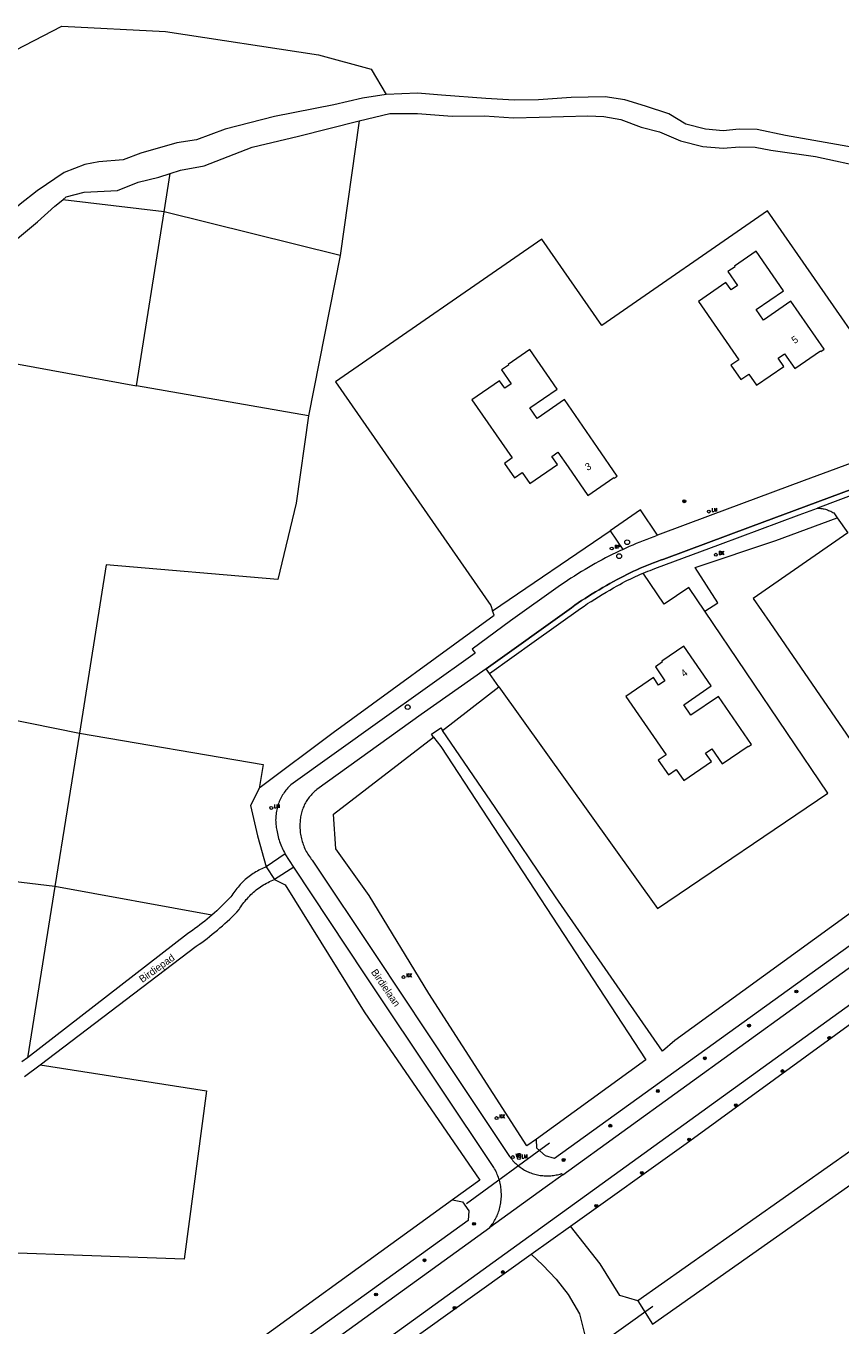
# Model space of a CAD drawing. Header units: metres. Extents: x 138165 to 154469, y 480134 to 494189.
# Tile 432 of 656: x 149231 to 149372, y 484335 to 484560. Entities that reach past the tile are written whole.
import ezdxf

# ---------------------------------------------------------------- set-up
doc = ezdxf.new("R2010")
doc.units = ezdxf.units.M
doc.header["$LTSCALE"] = 0.001
doc.header["$MEASUREMENT"] = 0
for name, color, linetype, lineweight in [('Level 5', 7, 'Continuous', 0), ('TOP-L-duiker', 7, 'Continuous', 0), ('TOP-L-topo objecten punt', 7, 'Continuous', 0), ('TOP-L-topo objecten vlak', 7, 'Continuous', 0), ('TOP-L-verharding molgoot', 7, 'Continuous', 0), ('TOP-T-topo huisnummering naamgeving', 7, 'Continuous', 0)]:
    doc.layers.add(name, color=color, linetype=linetype, lineweight=lineweight)
doc.styles.add('Style-INTL_ISO', font='INTL_ISO.shx')
doc.styles.add('Style-STANDARD', font='STANDARD.shx')

# ---------------------------------------------------------------- blocks, each defined once
blk = doc.blocks.new('24')
at = {"layer": 'TOP-L-topo objecten punt', "color": 7, "linetype": 'Continuous', "lineweight": 0}
for radius in [0.025, 0.0182, 0.0115, 0.005]:
    blk.add_circle((0, 0), radius, dxfattribs=at)
blk = doc.blocks.new('*U13')
at = {"layer": 'Level 5', "color": 7, "linetype": 'Continuous', "lineweight": 0}
blk.add_circle((0, 0), 0.0415, dxfattribs=at)
blk = doc.blocks.new('150')
at = {"layer": 'Level 5', "color": 7, "linetype": 'Continuous', "lineweight": 0}
blk.add_blockref('*U13', (0, 0), dxfattribs=at)
blk = doc.blocks.new('72')
at = {"layer": 'TOP-L-topo objecten punt', "color": 7, "linetype": 'Continuous', "lineweight": 0}
blk.add_circle((0, 0), 0.025, dxfattribs=at)
at = {"layer": 'TOP-L-topo objecten punt', "color": 7, "linetype": 'Continuous', "lineweight": 0, "style": 'Style-STANDARD'}
blk.add_text('BK', height=0.06, dxfattribs=at).set_placement((0.0483, 0))
blk = doc.blocks.new('16')
at = {"layer": 'TOP-L-topo objecten punt', "color": 7, "linetype": 'Continuous', "lineweight": 0}
blk.add_circle((0, 0), 0.025, dxfattribs=at)
at = {"layer": 'TOP-L-topo objecten punt', "color": 7, "linetype": 'Continuous', "lineweight": 0, "style": 'Style-STANDARD'}
blk.add_text('LM', height=0.06, dxfattribs=at).set_placement((0.0483, 0))
blk = doc.blocks.new('119')
at = {"layer": 'TOP-L-topo objecten punt', "color": 7, "linetype": 'Continuous', "lineweight": 0}
blk.add_circle((0, 0), 0.025, dxfattribs=at)
at = {"layer": 'TOP-L-topo objecten punt', "color": 7, "linetype": 'Continuous', "lineweight": 0, "style": 'Style-STANDARD'}
blk.add_text('KK', height=0.06, dxfattribs=at).set_placement((0.0483, 0))
blk = doc.blocks.new('153')
at = {"layer": 'TOP-L-topo objecten punt', "color": 7, "linetype": 'Continuous', "lineweight": 0}
blk.add_circle((0, 0), 0.025, dxfattribs=at)
at = {"layer": 'TOP-L-topo objecten punt', "color": 7, "linetype": 'Continuous', "lineweight": 0, "style": 'Style-STANDARD'}
blk.add_text('RP', height=0.06, dxfattribs=at).set_placement((0.0483, 0))
blk = doc.blocks.new('14')
at = {"layer": 'TOP-L-topo objecten punt', "color": 7, "linetype": 'Continuous', "lineweight": 0}
blk.add_circle((0, 0), 0.025, dxfattribs=at)
at = {"layer": 'TOP-L-topo objecten punt', "color": 7, "linetype": 'Continuous', "lineweight": 0, "style": 'Style-STANDARD'}
blk.add_text('VB', height=0.06, dxfattribs=at).set_placement((0.0483, 0))

msp = doc.modelspace()

# ---------------------------------------------------------------- linework, layer by layer
at = {"layer": 'TOP-L-duiker', "flags": 128}
for points in [[(149306.95, 484355.93), (149321.34, 484366.45)], [(149339.25, 484338.06), (149329.48, 484331.1)]]:
    msp.add_lwpolyline(points, dxfattribs=at)
at = {"layer": 'TOP-L-topo objecten vlak', "flags": 128}
for points in [[(149184.23, 484501.42), (149184.66, 484506.13), (149188.01, 484517.43), (149192.58, 484526.19), (149210.42, 484543.71), (149224.03, 484553.26), (149236.92, 484559.94), (149254.83, 484558.99), (149281.33, 484554.93), (149290.45, 484552.44), (149293.04, 484548.07)], [(149293.04, 484548.07), (149288.95, 484547.41), (149283.98, 484546.31), (149273.72, 484544.28), (149265.15, 484542.05), (149260.2, 484540.22), (149256.8, 484539.69), (149250.56, 484537.9), (149247.52, 484536.76), (149243.28, 484536.41), (149240.89, 484535.93), (149237.31, 484534.56), (149232.63, 484531.39), (149229.67, 484529.07), (149227.26, 484526.92), (149223.08, 484523.46), (149217.11, 484520.41), (149209.41, 484516.29), (149198.31, 484509.37), (149184.23, 484501.42)], [(149374.93, 484538.7), (149362.19, 484540.94), (149357.27, 484541.99), (149354.15, 484542.06), (149351.39, 484541.8), (149348.37, 484542.08), (149344.96, 484542.92), (149342.02, 484544.7), (149337.96, 484546.07), (149334.38, 484547.15), (149330.98, 484547.68), (149325.1, 484547.54), (149319.44, 484547.16), (149315.2, 484547.07), (149310.3, 484547.39), (149302.61, 484547.96), (149298.49, 484548.33), (149293.04, 484548.07)], [(149288.4, 484543.53), (149293.71, 484544.76), (149298.48, 484544.76), (149304.51, 484544.34), (149310.09, 484544.37), (149315.13, 484544.04), (149319.52, 484544.13), (149327.99, 484544.4), (149330.77, 484544.28), (149333.69, 484543.72), (149337.19, 484542.43), (149340.39, 484541.6), (149343.99, 484540.05), (149347.87, 484539.09), (149351.39, 484538.76), (149354.25, 484539.03), (149356.94, 484538.97), (149359.65, 484538.43), (149367.38, 484537.33), (149376.48, 484535.39)], [(149255.65, 484534.37), (149257.45, 484534.97), (149261.57, 484535.69), (149269.87, 484538.97), (149277.86, 484540.88), (149288.4, 484543.53)], [(149288.4, 484543.53), (149285.07, 484520.19)], [(149237.06, 484529.82), (149237.67, 484530.32), (149240.77, 484531.15), (149246.56, 484531.45), (149250.11, 484532.89), (149253.69, 484533.72), (149255.65, 484534.37)], [(149254.64, 484527.75), (149255.65, 484534.37)], [(149222.71, 484518.3), (149226.03, 484520.53), (149232.71, 484526.02), (149235.7, 484528.71), (149237.06, 484529.82)], [(149254.64, 484527.75), (149237.06, 484529.82)], [(149249.81, 484497.62), (149254.64, 484527.75)], [(149285.07, 484520.19), (149254.64, 484527.75)], [(149376.31, 484494.6), (149373.72, 484500.21), (149377.18, 484501.81), (149359.07, 484527.92), (149330.41, 484508.04), (149320.01, 484523.03), (149284.29, 484498.26), (149311.15, 484459.53), (149311.48, 484458.6)], [(149285.07, 484520.19), (149279.62, 484492.38)], [(149352.24, 484517.38), (149353.9, 484514.97), (149352.8, 484514.21), (149351.89, 484515.52), (149347.12, 484512.23), (149354.09, 484502.12), (149352.74, 484501.2), (149354.49, 484498.67), (149355.83, 484499.6), (149357.15, 484497.68), (149361.93, 484500.97), (149360.94, 484502.41), (149362.01, 484503.15), (149363.79, 484500.57), (149368.28, 484503.66), (149368.34, 484503.56), (149368.88, 484503.93), (149363.14, 484512.25), (149358.4, 484508.98), (149357.14, 484510.8), (149361.88, 484514.07), (149357.14, 484520.95), (149353.37, 484518.34), (149353.46, 484518.22), (149352.24, 484517.38)], [(149312.68, 484498.48), (149307.91, 484495.19), (149314.88, 484485.09), (149313.53, 484484.16), (149315.28, 484481.63), (149316.62, 484482.56), (149317.94, 484480.64), (149322.72, 484483.94), (149321.73, 484485.37), (149322.8, 484486.11), (149324.58, 484483.53), (149327.99, 484478.59), (149332.47, 484481.68), (149332.54, 484481.59), (149333.08, 484481.96), (149329.67, 484486.89), (149323.93, 484495.22), (149319.19, 484491.95), (149317.93, 484493.76), (149322.67, 484497.03), (149317.93, 484503.91), (149314.16, 484501.31), (149314.24, 484501.18), (149313.02, 484500.34), (149314.69, 484497.93), (149313.59, 484497.17), (149312.68, 484498.48)], [(149220.2, 484503), (149249.81, 484497.62)], [(149279.62, 484492.38), (149249.81, 484497.62)], [(149279.62, 484492.38), (149277.47, 484477.26), (149274.31, 484464.06), (149244.55, 484466.56), (149239.93, 484437.43)], [(149382.67, 484487.5), (149376.87, 484485.42), (149365.44, 484481.18), (149349.18, 484475.1), (149340.06, 484471.73)], [(149481.59, 484484.79), (149343.05, 484384.14), (149340.89, 484382.32), (149332.53, 484394.36), (149322.38, 484409.07), (149311.94, 484424.5), (149302.8, 484437.89)], [(149481.59, 484484.79), (149482.71, 484484.43), (149484.61, 484482.01), (149484.56, 484480.77), (149322.22, 484363.72), (149320.62, 484364.18), (149319.14, 484365.51), (149319.06, 484367.07)], [(149379.48, 484481.82), (149356.16, 484473.15), (149341.15, 484467.58), (149340.55, 484467.37), (149339.96, 484467.15), (149339.37, 484466.93), (149338.78, 484466.7), (149338.2, 484466.46), (149337.61, 484466.22), (149337.03, 484465.97), (149336.46, 484465.71), (149335.88, 484465.45), (149335.31, 484465.17), (149334.74, 484464.9), (149334.18, 484464.61), (149333.62, 484464.33), (149333.06, 484464.03), (149332.43, 484463.69), (149331.8, 484463.35), (149331.18, 484462.99), (149330.55, 484462.64), (149329.94, 484462.27), (149329.32, 484461.91), (149328.71, 484461.53), (149328.11, 484461.15), (149327.5, 484460.76), (149326.9, 484460.37), (149326.31, 484459.97), (149325.72, 484459.56), (149325.13, 484459.15), (149310.38, 484448.54)], [(149381.19, 484481.4), (149375.25, 484479.22), (149367.74, 484476.41)], [(149323.64, 484360.9), (149487.11, 484479.16)], [(149340.06, 484471.73), (149337.11, 484476.08), (149331.82, 484472.49)], [(149337.57, 484465.15), (149337.97, 484465.31), (149338.36, 484465.47), (149338.76, 484465.62), (149339.16, 484465.77), (149339.56, 484465.92), (149350.92, 484470.15), (149364.55, 484475.25), (149367.74, 484476.41)], [(149348.24, 484458.54), (149350.5, 484459.99), (149346.58, 484466.1), (149360.55, 484470.82), (149371.17, 484474.71)], [(149367.74, 484476.41), (149367.94, 484476.4), (149368.14, 484476.38), (149368.33, 484476.36), (149368.53, 484476.33), (149368.72, 484476.29), (149368.91, 484476.25), (149369.1, 484476.2), (149369.29, 484476.14), (149369.48, 484476.08), (149369.66, 484476.01), (149369.84, 484475.93), (149370.02, 484475.85), (149370.2, 484475.76), (149370.37, 484475.67), (149370.54, 484475.57), (149371.17, 484474.71)], [(149371.17, 484474.71), (149372.98, 484472.11)], [(149311.48, 484458.6), (149331.82, 484472.49)], [(149331.82, 484472.49), (149334.02, 484469.26)], [(149372.98, 484472.11), (149356.62, 484460.77), (149359.49, 484456.59), (149380.71, 484425.63), (149407.66, 484445.33), (149387.96, 484472.28)], [(149334.02, 484469.26), (149334.61, 484469.53), (149335.21, 484469.8), (149335.81, 484470.06), (149336.41, 484470.31), (149337.01, 484470.56), (149337.62, 484470.81), (149338.23, 484471.05), (149338.84, 484471.28), (149339.45, 484471.51), (149340.06, 484471.73)], [(149334.02, 484469.26), (149333.42, 484468.97), (149332.81, 484468.68), (149332.21, 484468.39), (149331.62, 484468.08), (149331.03, 484467.77), (149330.44, 484467.46), (149329.85, 484467.14), (149329.27, 484466.81), (149328.68, 484466.48), (149328.11, 484466.14), (149327.49, 484465.77), (149326.88, 484465.4), (149326.26, 484465.02), (149325.66, 484464.64), (149325.05, 484464.25), (149324.45, 484463.86), (149323.86, 484463.46), (149323.26, 484463.05), (149314.6, 484456.85), (149307.96, 484451.98), (149308.48, 484451.26), (149291.93, 484439.46), (149276.55, 484428.47), (149276.37, 484428.29), (149276.19, 484428.11), (149276.02, 484427.92), (149275.85, 484427.73), (149275.69, 484427.53), (149275.54, 484427.33), (149275.39, 484427.12), (149275.25, 484426.91), (149275.12, 484426.7), (149274.99, 484426.48), (149274.87, 484426.26), (149274.75, 484426.03), (149274.65, 484425.8), (149274.55, 484425.57), (149274.45, 484425.33), (149274.37, 484425.09), (149274.29, 484424.85), (149274.22, 484424.61), (149274.16, 484424.36), (149274.1, 484424.12), (149274.05, 484423.87), (149274.01, 484423.62), (149273.98, 484423.37), (149273.95, 484423.11), (149273.94, 484422.86), (149273.93, 484422.61), (149273.92, 484422.36), (149273.93, 484422.1), (149273.94, 484421.85), (149273.96, 484421.6), (149273.99, 484421.34), (149274.03, 484421.09), (149274.07, 484420.84), (149274.13, 484420.6), (149274.17, 484420.31), (149274.23, 484420.02), (149274.29, 484419.74), (149274.36, 484419.45), (149274.44, 484419.17), (149274.52, 484418.89), (149274.61, 484418.61), (149274.71, 484418.34), (149274.81, 484418.06), (149274.92, 484417.79), (149275.04, 484417.53), (149275.17, 484417.26), (149275.3, 484417), (149275.44, 484416.74), (149275.58, 484416.49)], [(149310.93, 484447.74), (149318.7, 484453.3), (149326.7, 484459.03), (149327.32, 484459.44), (149327.94, 484459.85), (149328.56, 484460.25), (149329.19, 484460.65), (149329.82, 484461.04), (149330.47, 484461.43), (149331.12, 484461.82), (149331.77, 484462.2), (149332.42, 484462.58), (149333.08, 484462.95), (149333.52, 484463.19), (149333.96, 484463.43), (149334.4, 484463.67), (149334.85, 484463.89), (149335.3, 484464.12), (149335.74, 484464.34), (149336.2, 484464.55), (149336.65, 484464.75), (149337.11, 484464.96), (149337.57, 484465.15)], [(149348.24, 484458.54), (149345.46, 484462.65), (149341.21, 484459.77), (149337.57, 484465.15)], [(149271.09, 484427.81), (149271.22, 484428.06), (149283.85, 484437.53), (149311.74, 484457.85), (149311.48, 484458.6)], [(149312.59, 484445.42), (149340.02, 484407.05), (149369.55, 484427.01), (149348.24, 484458.54)], [(149343.26, 484431.12), (149344.58, 484429.21), (149349.36, 484432.5), (149348.37, 484433.93), (149349.44, 484434.67), (149351.22, 484432.09), (149355.71, 484435.18), (149355.77, 484435.09), (149356.31, 484435.46), (149350.57, 484443.78), (149345.83, 484440.51), (149344.57, 484442.33), (149349.31, 484445.6), (149344.57, 484452.47), (149340.8, 484449.87), (149340.89, 484449.74), (149339.67, 484448.9), (149341.33, 484446.49), (149340.23, 484445.73), (149339.32, 484447.05), (149334.55, 484443.75), (149341.52, 484433.65), (149340.17, 484432.72), (149341.92, 484430.19), (149343.26, 484431.12)], [(149457.16, 484450.93), (149229.99, 484286.67)], [(149324.95, 484351.99), (149344.97, 484366.33), (149422.12, 484422.53), (149461.14, 484451)], [(149310.38, 484448.54), (149299.11, 484440.62), (149281.07, 484427.63), (149280.88, 484427.49), (149280.7, 484427.34), (149280.53, 484427.18), (149280.36, 484427.02), (149280.19, 484426.85), (149280.04, 484426.68), (149279.88, 484426.5), (149279.73, 484426.32), (149279.59, 484426.14), (149279.46, 484425.94), (149279.33, 484425.75), (149279.2, 484425.55), (149279.08, 484425.35), (149278.97, 484425.14), (149278.87, 484424.93), (149278.77, 484424.72), (149278.68, 484424.5), (149278.6, 484424.28), (149278.52, 484424.06), (149278.45, 484423.84), (149278.39, 484423.61), (149278.33, 484423.39), (149278.28, 484423.16), (149278.24, 484422.93), (149278.2, 484422.7), (149278.18, 484422.46), (149278.16, 484422.23), (149278.14, 484422), (149278.13, 484421.73), (149278.12, 484421.47), (149278.12, 484421.21), (149278.13, 484420.94), (149278.14, 484420.68), (149278.16, 484420.42), (149278.19, 484420.16), (149278.23, 484419.9), (149278.27, 484419.64), (149278.32, 484419.38), (149278.38, 484419.12), (149278.45, 484418.87), (149278.52, 484418.61), (149278.6, 484418.36), (149278.69, 484418.11), (149278.78, 484417.87), (149278.88, 484417.63), (149278.99, 484417.39), (149279.11, 484417.15), (149279.23, 484416.92), (149279.36, 484416.69), (149279.49, 484416.46), (149279.63, 484416.24), (149279.78, 484416.02), (149279.93, 484415.81), (149280.09, 484415.59), (149280.26, 484415.39), (149291.24, 484398.87), (149304.6, 484378.77), (149314.42, 484364.08), (149314.56, 484363.88), (149314.7, 484363.69), (149314.85, 484363.51), (149315.01, 484363.33), (149315.17, 484363.15), (149315.33, 484362.98), (149315.5, 484362.82), (149315.68, 484362.66), (149315.86, 484362.51), (149316.04, 484362.36), (149316.23, 484362.22), (149316.43, 484362.08), (149316.62, 484361.95), (149316.83, 484361.82), (149317.03, 484361.7), (149317.24, 484361.59), (149317.45, 484361.48), (149317.67, 484361.39), (149317.88, 484361.29), (149318.11, 484361.21), (149318.33, 484361.13), (149318.55, 484361.05), (149318.78, 484360.99), (149319.01, 484360.93), (149319.24, 484360.88), (149319.48, 484360.83), (149319.71, 484360.79), (149319.95, 484360.77), (149320.18, 484360.74), (149320.42, 484360.73), (149320.65, 484360.71), (149320.88, 484360.71), (149321.12, 484360.71), (149321.35, 484360.72), (149321.58, 484360.73), (149321.82, 484360.75), (149322.05, 484360.78), (149322.28, 484360.82), (149322.51, 484360.86), (149322.74, 484360.9), (149322.96, 484360.96), (149323.19, 484361.02), (149323.42, 484361.08), (149323.64, 484360.9)], [(149310.93, 484447.74), (149310.38, 484448.54)], [(149312.59, 484445.42), (149310.93, 484447.74)], [(149302.8, 484437.89), (149312.59, 484445.42)], [(149235.69, 484410.86), (149205.79, 484414.43), (149210.31, 484443.43)], [(149210.31, 484443.43), (149239.93, 484437.43)], [(149239.93, 484437.43), (149235.69, 484410.86)], [(149239.93, 484437.43), (149271.78, 484432), (149271.09, 484427.81)], [(149319.06, 484367.07), (149317.42, 484365.88), (149300.42, 484392.28), (149290.11, 484409.26), (149284.34, 484417.39), (149283.95, 484423.37), (149301.27, 484436.71)], [(149301.27, 484436.71), (149300.88, 484437.23), (149302.51, 484438.32), (149302.8, 484437.89)], [(149301.27, 484436.71), (149302.52, 484435.08), (149338, 484380.79), (149319.06, 484367.07)], [(149473.24, 484429.35), (149473.81, 484430.88), (149473.09, 484432.47), (149471.29, 484434.03), (149458.66, 484425.13), (149451.36, 484419.89), (149336.65, 484339.07)], [(149271.09, 484427.81), (149269.54, 484424.89), (149270.75, 484419.6), (149272.3, 484414.25)], [(149336.65, 484339.07), (149339.17, 484335.01), (149454.13, 484416.01), (149473.24, 484429.35)], [(149275.58, 484416.49), (149272.3, 484414.25)], [(149277.09, 484414.16), (149275.58, 484416.49)], [(149272.3, 484414.25), (149272.03, 484414.15), (149271.77, 484414.03), (149271.51, 484413.91), (149271.25, 484413.78), (149271, 484413.65), (149270.75, 484413.52), (149270.5, 484413.37), (149270.26, 484413.22), (149270.01, 484413.07), (149269.78, 484412.91), (149269.54, 484412.74), (149269.31, 484412.57), (149269.09, 484412.39), (149268.87, 484412.21), (149268.65, 484412.03), (149268.43, 484411.83), (149268.22, 484411.62), (149268.01, 484411.41), (149267.8, 484411.19), (149267.6, 484410.97), (149267.4, 484410.74), (149267.21, 484410.51), (149267.02, 484410.27), (149266.84, 484410.03), (149266.67, 484409.79), (149266.5, 484409.54), (149266.33, 484409.29), (149266.17, 484409.04), (149265.77, 484408.63), (149265.37, 484408.22), (149264.97, 484407.82), (149264.56, 484407.43), (149264.15, 484407.03), (149263.73, 484406.65), (149263.31, 484406.26), (149262.89, 484405.88)], [(149272.3, 484414.25), (149273.71, 484412.04)], [(149277.09, 484414.16), (149273.71, 484412.04)], [(149310.99, 484351.75), (149311.14, 484351.94), (149311.29, 484352.13), (149311.43, 484352.33), (149311.56, 484352.53), (149311.69, 484352.73), (149311.82, 484352.94), (149311.94, 484353.15), (149312.05, 484353.36), (149312.15, 484353.58), (149312.26, 484353.8), (149312.35, 484354.02), (149312.44, 484354.24), (149312.52, 484354.47), (149312.6, 484354.72), (149312.68, 484354.98), (149312.74, 484355.23), (149312.8, 484355.49), (149312.86, 484355.75), (149312.9, 484356.01), (149312.93, 484356.27), (149312.96, 484356.54), (149312.98, 484356.8), (149313, 484357.06), (149313.01, 484357.33), (149313, 484357.59), (149312.99, 484357.86), (149312.98, 484358.12), (149312.95, 484358.39), (149312.92, 484358.65), (149312.88, 484358.91), (149312.83, 484359.17), (149312.78, 484359.43), (149312.72, 484359.68), (149312.65, 484359.94), (149312.57, 484360.19), (149312.48, 484360.44), (149312.39, 484360.69), (149312.29, 484360.94), (149312.19, 484361.18), (149312.08, 484361.42), (149311.96, 484361.66), (149311.83, 484361.89), (149311.7, 484362.12), (149302.39, 484376.07), (149289.43, 484395.55), (149277.09, 484414.16)], [(149233.13, 484379.95), (149260.17, 484400.5), (149260.65, 484400.83), (149261.12, 484401.16), (149261.58, 484401.5), (149262.04, 484401.84), (149262.49, 484402.19), (149262.95, 484402.55), (149263.39, 484402.91), (149263.83, 484403.28), (149264.27, 484403.65), (149264.7, 484404.03), (149265.13, 484404.41), (149265.55, 484404.8), (149265.97, 484405.2), (149266.38, 484405.6), (149266.79, 484406), (149267.19, 484406.41), (149267.58, 484406.83), (149267.74, 484407.09), (149267.9, 484407.34), (149268.08, 484407.59), (149268.25, 484407.84), (149268.43, 484408.08), (149268.62, 484408.32), (149268.82, 484408.56), (149269.02, 484408.78), (149269.22, 484409.01), (149269.43, 484409.22), (149269.65, 484409.44), (149269.87, 484409.65), (149270.1, 484409.85), (149270.33, 484410.04), (149270.57, 484410.24), (149270.8, 484410.42), (149271.05, 484410.6), (149271.3, 484410.77), (149271.55, 484410.94), (149271.81, 484411.1), (149272.07, 484411.26), (149272.34, 484411.4), (149272.61, 484411.55), (149272.88, 484411.68), (149273.15, 484411.81), (149273.43, 484411.93), (149273.71, 484412.04)], [(149273.71, 484412.04), (149275.58, 484411.15), (149289.23, 484389.11), (149309.27, 484359.97), (149304.54, 484356.55)], [(149235.69, 484410.86), (149230.94, 484381.16)], [(149262.89, 484405.88), (149235.69, 484410.86)], [(149262.89, 484405.88), (149262.48, 484405.54), (149262.07, 484405.19), (149261.65, 484404.85), (149261.23, 484404.52), (149260.81, 484404.19), (149260.38, 484403.87), (149259.95, 484403.55), (149259.52, 484403.23), (149259.08, 484402.93), (149258.64, 484402.62), (149230.94, 484381.16)], [(149233.13, 484379.95), (149261.96, 484375.43), (149258.09, 484346.28), (149226.05, 484347.41)], [(149230.94, 484381.16), (149230, 484380.43)], [(149230.45, 484377.91), (149233.13, 484379.95)], [(149323.64, 484360.9), (149320.59, 484358.7), (149314.14, 484354.02), (149310.99, 484351.75)], [(149304.54, 484356.55), (149306.27, 484356.22), (149307.39, 484354.63), (149307.27, 484352.94), (149164.73, 484250.16), (149162.9, 484250.16), (149161.64, 484251.68), (149162.25, 484253.49)], [(149304.54, 484356.55), (149217.77, 484293.7)], [(149226.91, 484290.92), (149310.99, 484351.75)], [(149318.18, 484347.14), (149324.95, 484351.99)], [(149336.65, 484339.07), (149333.53, 484339.96), (149330.11, 484345.44), (149324.95, 484351.99)], [(149168.59, 484239.35), (149222.49, 484277.99), (149281.15, 484320.61), (149318.18, 484347.14)], [(149318.18, 484347.14), (149320.19, 484345.2), (149322.49, 484342.82), (149324.56, 484340.12), (149326.54, 484336.79), (149327.55, 484332.66)]]:
    msp.add_lwpolyline(points, dxfattribs=at)
at = {"layer": 'TOP-L-verharding molgoot', "flags": 128}
for points in [[(149356.16, 484473.15), (149379.48, 484481.82), (149387.1, 484484.62)], [(149341.15, 484467.58), (149356.16, 484473.15)], [(149333.06, 484464.03), (149333.62, 484464.33), (149334.18, 484464.61), (149334.74, 484464.9), (149335.31, 484465.17), (149335.88, 484465.45), (149336.46, 484465.71), (149337.03, 484465.97), (149337.61, 484466.22), (149338.2, 484466.46), (149338.78, 484466.7), (149339.37, 484466.93), (149339.96, 484467.15), (149340.55, 484467.37), (149341.15, 484467.58)], [(149325.13, 484459.15), (149325.72, 484459.56), (149326.31, 484459.97), (149326.9, 484460.37), (149327.5, 484460.76), (149328.11, 484461.15), (149328.71, 484461.53), (149329.32, 484461.91), (149329.94, 484462.27), (149330.55, 484462.64), (149331.18, 484462.99), (149331.8, 484463.35), (149332.43, 484463.69), (149333.06, 484464.03)], [(149310.38, 484448.54), (149325.13, 484459.15)]]:
    msp.add_lwpolyline(points, dxfattribs=at)

# ---------------------------------------------------------------- block references
at = {"layer": 'TOP-L-topo objecten punt', "xscale": 10, "yscale": 10, "zscale": 10}
for name, p in [('24', (149344.68, 484477.59)), ('16', (149348.92, 484475.8)), ('153', (149332.1, 484469.4)), ('150', (149334.78, 484470.49)), ('150', (149333.4, 484468.08)), ('72', (149350.13, 484468.32)), ('150', (149296.78, 484441.92)), ('16', (149273.17, 484424.45)), ('119', (149296.06, 484395.14)), ('24', (149364.09, 484392.64)), ('24', (149355.88, 484386.73)), ('24', (149369.79, 484384.6)), ('24', (149348.24, 484381.07)), ('24', (149361.68, 484378.86)), ('24', (149340.1, 484375.4)), ('24', (149353.6, 484372.93)), ('119', (149312.17, 484370.71)), ('24', (149331.86, 484369.38)), ('24', (149345.51, 484367)), ('14', (149314.99, 484363.96)), ('16', (149316.05, 484363.79)), ('24', (149323.77, 484363.45)), ('24', (149337.33, 484361.21)), ('24', (149329.43, 484355.49)), ('24', (149308.27, 484352.39)), ('24', (149299.7, 484346.07)), ('24', (149313.25, 484344.03)), ('24', (149291.3, 484340.15)), ('24', (149304.91, 484337.84))]:
    msp.add_blockref(name, p, dxfattribs=at)

# ---------------------------------------------------------------- texts
at = {"layer": 'TOP-T-topo huisnummering naamgeving', "style": 'Style-INTL_ISO'}
for s, rotation, p in [('5', 35.1, (149363.78, 484504.81)), ('3', 27.9, (149327.9, 484482.83)), ('4', 37.5, (149344.66, 484447.05)), ('Birdiepad', 35.6, (149250.83, 484394.11)), ('Birdielaan', 304.5, (149290.37, 484396))]:
    msp.add_text(s, height=1.25, rotation=rotation, dxfattribs=at).set_placement(p)

doc.saveas('drawing.dxf')
